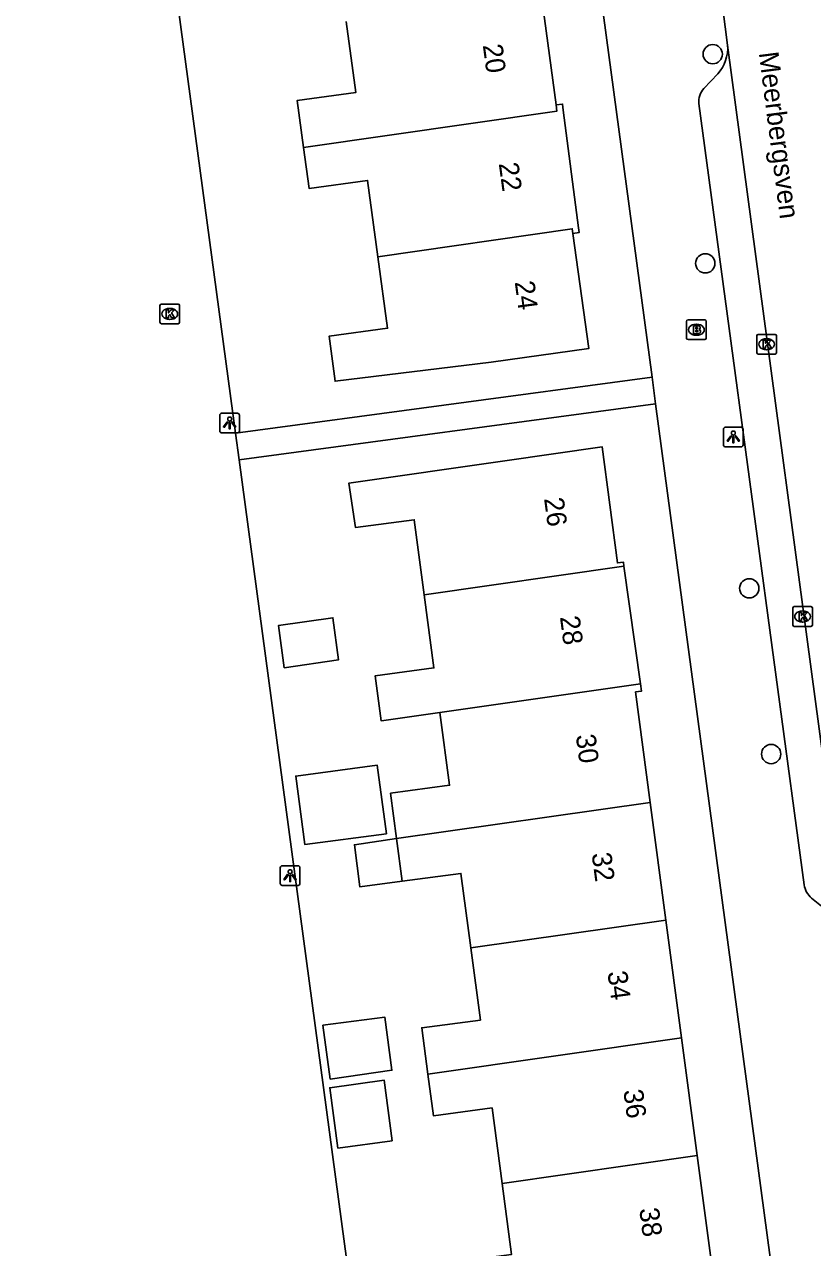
# Model space of a CAD drawing. Extents: x 163427 to 164190, y 380331 to 381641.
# Drawn here: x 163513.3 to 163553.3, y 381378.3 to 381440.5 of the extents above; entities that cross this region are included whole.
import ezdxf

# ---------------------------------------------------------------- set-up
doc = ezdxf.new("R2010")
doc.units = 0
for name, color, linetype in [('IMGEO_Boom', 7, 'Continuous'), ('IMGEO_Brandkraan', 7, 'Continuous'), ('IMGEO_Kolk', 7, 'Continuous'), ('IMGEO_Lichtpunt', 7, 'Continuous'), ('IMGEO_Openbare_ruimte_label', 7, 'Continuous'), ('IMGEO_Pand', 7, 'Continuous'), ('IMGEO_Pand_nummerreeks', 7, 'Continuous'), ('IMGEO_Rijbaan_lokaal_open', 7, 'Continuous'), ('IMGEO_Voetpad_open', 7, 'Continuous')]:
    doc.layers.add(name, color=color, linetype=linetype)

msp = doc.modelspace()

# ---------------------------------------------------------------- linework, layer by layer
at = {"layer": 'IMGEO_Boom'}
for centre in [(163548.231, 381438.945), (163547.853, 381428.319), (163550.088, 381411.815), (163551.201, 381403.398)]:
    msp.add_circle(centre, 0.489, dxfattribs=at)
at = {"layer": 'IMGEO_Brandkraan'}
for p, q in [((163546.9, 381424.522), (163546.9, 381425.374)), ((163546.975, 381425.448), (163547.827, 381425.448)), ((163547.388, 381425.228), (163547.413, 381425.228)), ((163547.901, 381425.374), (163547.901, 381424.522)), ((163547.827, 381424.448), (163546.975, 381424.448)), ((163547.411, 381424.668), (163547.386, 381424.668))]:
    msp.add_line(p, q, dxfattribs=at)
for points in [[(163546.9, 381424.522), (163546.9, 381425.374)], [(163546.975, 381425.448), (163547.827, 381425.448)], [(163547.248, 381425.148), (163547.248, 381424.748), (163547.461, 381424.748)], [(163547.479, 381425.148), (163547.248, 381425.148)], [(163547.901, 381425.374), (163547.901, 381424.522)], [(163547.827, 381424.448), (163546.975, 381424.448)], [(163547.427, 381425.067), (163547.373, 381425.067), (163547.373, 381424.991)], [(163547.373, 381424.991), (163547.426, 381424.991)], [(163547.435, 381424.915), (163547.373, 381424.915), (163547.373, 381424.834)], [(163547.373, 381424.834), (163547.435, 381424.834)]]:
    msp.add_lwpolyline(points, dxfattribs=at)
for centre, radius, start, end in [((163546.977, 381425.372), 0.0765, 91.55205, 178.44795), ((163546.977, 381425.372), 0.0765, 91.55205, 178.44795), ((163547.483, 381425.003), 0.145, 59.4692, 91.53667), ((163547.508, 381425.05), 0.0922, 285.51372, 58.15012), ((163547.825, 381425.372), 0.0765, 1.55205, 88.44795), ((163547.825, 381425.372), 0.0765, 1.55205, 88.44795), ((163546.977, 381424.524), 0.0765, 181.55205, 268.44795), ((163546.977, 381424.524), 0.0765, 181.55205, 268.44795), ((163547.428, 381425.029), 0.0379, 267.82845, 90.93552), ((163547.436, 381424.874), 0.0404, 269.87594, 90.50774), ((163547.467, 381424.999), 0.251, 268.66757, 293.53466), ((163547.513, 381424.858), 0.105, 301.31148, 78.98903), ((163547.825, 381424.524), 0.0765, 271.55205, 358.44795), ((163547.825, 381424.524), 0.0765, 271.55205, 358.44795)]:
    msp.add_arc(centre, radius, start, end, dxfattribs=at)
for centre, major_axis, ratio, start_param, end_param in [((163547.387, 381424.948), (-0.387, 0.002), 0.722429, 4.712389, 7.853982), ((163547.412, 381424.948), (-0.39, 0.002), 0.717154, 1.570796, 4.712389)]:
    msp.add_ellipse(centre, major_axis=major_axis, ratio=ratio, start_param=start_param, end_param=end_param, dxfattribs=at)
at = {"layer": 'IMGEO_Kolk'}
for p, q in [((163520.145, 381425.327), (163520.145, 381426.179)), ((163520.22, 381426.253), (163521.072, 381426.253)), ((163520.633, 381426.033), (163520.658, 381426.033)), ((163521.146, 381426.179), (163521.146, 381425.327)), ((163521.072, 381425.253), (163520.22, 381425.253)), ((163520.656, 381425.473), (163520.631, 381425.473)), ((163550.47, 381423.787), (163550.47, 381424.639)), ((163550.545, 381424.713), (163551.397, 381424.713)), ((163550.958, 381424.493), (163550.983, 381424.493)), ((163551.471, 381424.639), (163551.471, 381423.787)), ((163550.981, 381423.933), (163550.956, 381423.933)), ((163551.397, 381423.713), (163550.545, 381423.713)), ((163552.296, 381409.958), (163552.296, 381410.81)), ((163552.371, 381410.884), (163553.223, 381410.884)), ((163553.297, 381410.81), (163553.297, 381409.958)), ((163552.784, 381410.664), (163552.809, 381410.664)), ((163553.223, 381409.884), (163552.371, 381409.884)), ((163552.807, 381410.104), (163552.782, 381410.104))]:
    msp.add_line(p, q, dxfattribs=at)
for points in [[(163520.145, 381425.327), (163520.145, 381426.179)], [(163520.22, 381426.253), (163521.072, 381426.253)], [(163520.466, 381425.953), (163520.589, 381425.953), (163520.589, 381425.802), (163520.719, 381425.953), (163520.883, 381425.953), (163520.737, 381425.802), (163520.89, 381425.553), (163520.738, 381425.553), (163520.653, 381425.717), (163520.589, 381425.65), (163520.589, 381425.553), (163520.466, 381425.553), (163520.466, 381425.953)], [(163521.146, 381426.179), (163521.146, 381425.327)], [(163521.072, 381425.253), (163520.22, 381425.253)], [(163550.47, 381423.787), (163550.47, 381424.639)], [(163550.545, 381424.713), (163551.397, 381424.713)], [(163551.471, 381424.639), (163551.471, 381423.787)], [(163550.791, 381424.413), (163550.914, 381424.413), (163550.914, 381424.262), (163551.044, 381424.413), (163551.208, 381424.413), (163551.062, 381424.262), (163551.215, 381424.013), (163551.063, 381424.013), (163550.978, 381424.177), (163550.914, 381424.11), (163550.914, 381424.013), (163550.791, 381424.013), (163550.791, 381424.413)], [(163551.397, 381423.713), (163550.545, 381423.713)], [(163552.296, 381409.958), (163552.296, 381410.81)], [(163552.371, 381410.884), (163553.223, 381410.884)], [(163553.297, 381410.81), (163553.297, 381409.958)], [(163552.617, 381410.584), (163552.74, 381410.584), (163552.74, 381410.433), (163552.87, 381410.584), (163553.034, 381410.584), (163552.888, 381410.433), (163553.041, 381410.184), (163552.889, 381410.184), (163552.804, 381410.348), (163552.74, 381410.281), (163552.74, 381410.184), (163552.617, 381410.184), (163552.617, 381410.584)], [(163553.223, 381409.884), (163552.371, 381409.884)]]:
    msp.add_lwpolyline(points, dxfattribs=at)
for centre, start, end in [((163520.222, 381426.177), 91.55205, 178.44795), ((163520.222, 381426.177), 91.55205, 178.44795), ((163521.07, 381426.177), 1.55205, 88.44795), ((163521.07, 381426.177), 1.55205, 88.44795), ((163520.222, 381425.329), 181.55205, 268.44795), ((163520.222, 381425.329), 181.55205, 268.44795), ((163521.07, 381425.329), 271.55205, 358.44795), ((163521.07, 381425.329), 271.55205, 358.44795), ((163550.547, 381424.637), 91.55205, 178.44795), ((163550.547, 381424.637), 91.55205, 178.44795), ((163551.395, 381424.637), 1.55205, 88.44795), ((163551.395, 381424.637), 1.55205, 88.44795), ((163550.547, 381423.789), 181.55205, 268.44795), ((163550.547, 381423.789), 181.55205, 268.44795), ((163551.395, 381423.789), 271.55205, 358.44795), ((163551.395, 381423.789), 271.55205, 358.44795), ((163552.373, 381410.808), 91.55205, 178.44795), ((163552.373, 381410.808), 91.55205, 178.44795), ((163553.221, 381410.808), 1.55205, 88.44795), ((163553.221, 381410.808), 1.55205, 88.44795), ((163552.373, 381409.96), 181.55205, 268.44795), ((163552.373, 381409.96), 181.55205, 268.44795), ((163553.221, 381409.96), 271.55205, 358.44795), ((163553.221, 381409.96), 271.55205, 358.44795)]:
    msp.add_arc(centre, 0.0765, start, end, dxfattribs=at)
for centre, major_axis, ratio, start_param, end_param in [((163520.632, 381425.753), (-0.387, 0.002), 0.722429, 4.712389, 7.853982), ((163520.657, 381425.753), (-0.39, 0.002), 0.717154, 1.570796, 4.712389), ((163550.957, 381424.213), (-0.387, 0.002), 0.722429, 4.712389, 7.853982), ((163550.982, 381424.213), (-0.39, 0.002), 0.717154, 1.570796, 4.712389), ((163552.783, 381410.384), (-0.387, 0.002), 0.722429, 4.712389, 7.853982), ((163552.808, 381410.384), (-0.39, 0.002), 0.717154, 1.570796, 4.712389)]:
    msp.add_ellipse(centre, major_axis=major_axis, ratio=ratio, start_param=start_param, end_param=end_param, dxfattribs=at)
at = {"layer": 'IMGEO_Lichtpunt'}
for p, q in [((163523.189, 381420.614), (163523.189, 381419.807)), ((163523.189, 381420.614), (163523.189, 381419.807)), ((163524.091, 381420.709), (163523.283, 381420.709)), ((163524.091, 381420.709), (163523.283, 381420.709)), ((163524.185, 381419.807), (163524.185, 381420.614)), ((163524.185, 381419.807), (163524.185, 381420.614)), ((163523.283, 381419.713), (163524.091, 381419.713)), ((163523.283, 381419.713), (163524.091, 381419.713)), ((163548.779, 381419.903), (163548.779, 381419.096)), ((163548.779, 381419.903), (163548.779, 381419.096)), ((163549.681, 381419.998), (163548.873, 381419.998)), ((163549.681, 381419.998), (163548.873, 381419.998)), ((163549.775, 381419.096), (163549.775, 381419.903)), ((163549.775, 381419.096), (163549.775, 381419.903)), ((163548.873, 381419.002), (163549.681, 381419.002)), ((163548.873, 381419.002), (163549.681, 381419.002)), ((163526.262, 381397.627), (163526.262, 381396.82)), ((163526.262, 381397.627), (163526.262, 381396.82)), ((163527.164, 381397.722), (163526.356, 381397.722)), ((163527.164, 381397.722), (163526.356, 381397.722)), ((163527.258, 381396.82), (163527.258, 381397.627)), ((163527.258, 381396.82), (163527.258, 381397.627)), ((163526.356, 381396.726), (163527.164, 381396.726)), ((163526.356, 381396.726), (163527.164, 381396.726))]:
    msp.add_line(p, q, dxfattribs=at)
for points in [[(163523.563, 381420.278), (163523.602, 381420.25), (163523.414, 381419.988), (163523.376, 381420.015), (163523.563, 381420.278)], [(163523.665, 381420.23), (163523.712, 381420.23), (163523.712, 381419.908), (163523.665, 381419.908), (163523.665, 381420.23)], [(163523.775, 381420.25), (163523.813, 381420.277), (163524, 381420.015), (163523.961, 381419.987), (163523.775, 381420.25)], [(163549.153, 381419.567), (163549.192, 381419.539), (163549.004, 381419.277), (163548.966, 381419.304), (163549.153, 381419.567)], [(163549.255, 381419.519), (163549.302, 381419.519), (163549.302, 381419.197), (163549.255, 381419.197), (163549.255, 381419.519)], [(163549.365, 381419.539), (163549.403, 381419.566), (163549.59, 381419.304), (163549.551, 381419.276), (163549.365, 381419.539)], [(163526.636, 381397.291), (163526.675, 381397.263), (163526.487, 381397.001), (163526.449, 381397.028), (163526.636, 381397.291)], [(163526.738, 381397.243), (163526.785, 381397.243), (163526.785, 381396.921), (163526.738, 381396.921), (163526.738, 381397.243)], [(163526.848, 381397.263), (163526.886, 381397.29), (163527.073, 381397.028), (163527.034, 381397), (163526.848, 381397.263)]]:
    msp.add_lwpolyline(points, dxfattribs=at)
for centre in [(163523.688, 381420.412), (163549.278, 381419.701), (163526.761, 381397.425)]:
    msp.add_circle(centre, 0.0994, dxfattribs=at)
for centre, start, end in [((163523.283, 381420.614), 90, 180), ((163523.283, 381420.614), 90, 180), ((163524.091, 381420.614), 0, 90), ((163524.091, 381420.614), 0, 90), ((163523.283, 381419.807), 180, 270), ((163523.283, 381419.807), 180, 270), ((163524.091, 381419.807), 270, 0), ((163524.091, 381419.807), 270, 360), ((163548.873, 381419.903), 90, 180), ((163548.873, 381419.903), 90, 180), ((163549.681, 381419.903), 0, 90), ((163549.681, 381419.903), 0, 90), ((163548.873, 381419.096), 180, 270), ((163548.873, 381419.096), 180, 270), ((163549.681, 381419.096), 270, 0), ((163549.681, 381419.096), 270, 360), ((163526.356, 381397.627), 90, 180), ((163526.356, 381397.627), 90, 180), ((163527.164, 381397.627), 0, 90), ((163527.164, 381397.627), 0, 90), ((163526.356, 381396.82), 180, 270), ((163526.356, 381396.82), 180, 270), ((163527.164, 381396.82), 270, 0), ((163527.164, 381396.82), 270, 360)]:
    msp.add_arc(centre, 0.0946, start, end, dxfattribs=at)
at = {"layer": 'IMGEO_Pand'}
for points in [[(163539.507, 381442.033), (163540.271, 381436.372)], [(163527.44, 381434.199), (163527.116, 381436.588), (163530.091, 381436.993), (163529.601, 381440.603)], [(163527.44, 381434.199), (163540.313, 381436.057), (163540.271, 381436.372)], [(163540.271, 381436.372), (163540.601, 381436.408), (163540.64, 381436.104), (163541.407, 381430.122), (163541.438, 381429.88), (163541.13, 381429.837)], [(163531.222, 381428.652), (163530.696, 381432.529), (163527.722, 381432.125), (163527.44, 381434.199)], [(163531.222, 381428.652), (163541.097, 381430.077), (163541.13, 381429.837)], [(163541.13, 381429.837), (163541.936, 381423.987), (163536.982, 381423.303), (163529.049, 381422.335), (163528.74, 381424.616), (163531.715, 381425.021), (163531.222, 381428.652)], [(163533.57, 381411.488), (163533.064, 381415.294), (163530.086, 381414.898), (163529.751, 381417.157), (163537.669, 381418.289), (163542.618, 381418.997), (163543.388, 381413.105), (163543.694, 381413.145), (163543.723, 381412.94)], [(163543.723, 381412.94), (163533.57, 381411.488)], [(163543.723, 381412.94), (163544.565, 381406.967)], [(163534.366, 381405.509), (163531.528, 381405.103), (163531.393, 381405.084), (163531.087, 381407.376), (163534.064, 381407.772), (163533.57, 381411.488)], [(163526.463, 381407.781), (163526.177, 381409.927), (163528.931, 381410.321), (163529.216, 381408.175), (163526.463, 381407.781)], [(163534.366, 381405.509), (163544.565, 381406.967)], [(163544.565, 381406.967), (163544.617, 381406.599), (163544.311, 381406.556), (163545.058, 381400.945)], [(163532.169, 381399.102), (163531.862, 381401.411), (163534.859, 381401.81), (163534.366, 381405.509)], [(163531.651, 381399.347), (163527.513, 381398.796), (163527.05, 381402.277), (163531.188, 381402.827), (163531.651, 381399.347)], [(163532.169, 381399.102), (163545.058, 381400.945)], [(163545.058, 381400.945), (163545.854, 381394.965)], [(163532.457, 381396.935), (163530.309, 381396.649), (163530.024, 381398.795), (163532.169, 381399.102)], [(163532.457, 381396.935), (163532.169, 381399.102)], [(163535.938, 381393.548), (163535.435, 381397.332), (163532.457, 381396.935)], [(163545.854, 381394.965), (163535.938, 381393.548)], [(163545.854, 381394.965), (163546.65, 381388.988)], [(163533.762, 381387.145), (163533.449, 381389.494), (163536.425, 381389.889), (163535.938, 381393.548)], [(163528.789, 381386.892), (163528.426, 381389.62), (163531.572, 381390.038), (163531.931, 381387.341), (163528.789, 381386.892)], [(163533.762, 381387.145), (163546.65, 381388.988)], [(163546.65, 381388.988), (163547.446, 381383.008)], [(163531.943, 381383.752), (163529.185, 381383.384), (163528.777, 381386.447), (163531.531, 381386.841), (163531.943, 381383.752)], [(163537.531, 381381.591), (163537.021, 381385.425), (163534.044, 381385.028), (163533.762, 381387.145)], [(163547.446, 381383.008), (163548.257, 381376.912), (163543.296, 381376.294), (163535.339, 381375.304), (163535.035, 381377.586), (163538.011, 381377.982), (163537.531, 381381.591)], [(163537.531, 381381.591), (163547.446, 381383.008)]]:
    msp.add_lwpolyline(points, dxfattribs=at)
at = {"layer": 'IMGEO_Rijbaan_lokaal_open'}
for points in [[(163523.981, 381419.703), (163513.264, 381499.338)], [(163548.986, 381439.398), (163548.736, 381441.267), (163548.151, 381445.563)], [(163554.854, 381395.594), (163548.986, 381439.398)], [(163524.164, 381418.345), (163523.981, 381419.703)], [(163536.034, 381330.138), (163524.164, 381418.345)]]:
    msp.add_lwpolyline(points, dxfattribs=at)
at = {"layer": 'IMGEO_Voetpad_open'}
for points in [[(163545.149, 381422.545), (163539.823, 381462.212), (163541.312, 381462.422), (163536.277, 381500), (163535.961, 381502.355), (163535.005, 381502.264)], [(163547.777, 381437.2), (163548.491, 381437.949)], [(163552.878, 381396.758), (163547.531, 381436.443)], [(163523.981, 381419.703), (163545.149, 381422.545)], [(163545.149, 381422.545), (163545.331, 381421.187)], [(163545.331, 381421.187), (163524.164, 381418.345)], [(163557.774, 381339.564), (163557.372, 381342.692), (163552.956, 381375.749), (163551.459, 381375.552), (163545.331, 381421.187)], [(163554.008, 381395.477), (163553.257, 381396.084)]]:
    msp.add_lwpolyline(points, dxfattribs=at)
for centre, radius, start, end in [((163547.007, 381439.265), 1.984, 318.4375, 3.84064), ((163548.445, 381436.564), 0.922, 136.43337, 187.56173), ((163553.917, 381396.899), 1.049, 187.71727, 230.98209)]:
    msp.add_arc(centre, radius, start, end, dxfattribs=at)

# ---------------------------------------------------------------- texts
at = {"layer": 'IMGEO_Openbare_ruimte_label'}
msp.add_text('Meerbergsven', height=1, rotation=277.29556, dxfattribs=at).set_placement((163550.569, 381439.012))
at = {"layer": 'IMGEO_Pand_nummerreeks'}
for s, rotation, p in [('20', 277.67742, (163536.547, 381439.404)), ('22', 277.67742, (163537.358, 381433.394)), ('24', 277.67742, (163538.169, 381427.375)), ('26', 277.63165, (163539.659, 381416.374)), ('28', 277.63159, (163540.466, 381410.36)), ('30', 277.63159, (163541.272, 381404.348)), ('32', 277.63165, (163542.076, 381398.34)), ('34', 277.63165, (163542.882, 381392.325)), ('36', 277.63165, (163543.687, 381386.313)), ('38', 277.63165, (163544.494, 381380.298))]:
    msp.add_text(s, height=1, rotation=rotation, dxfattribs=at).set_placement(p)

doc.saveas('drawing.dxf')
